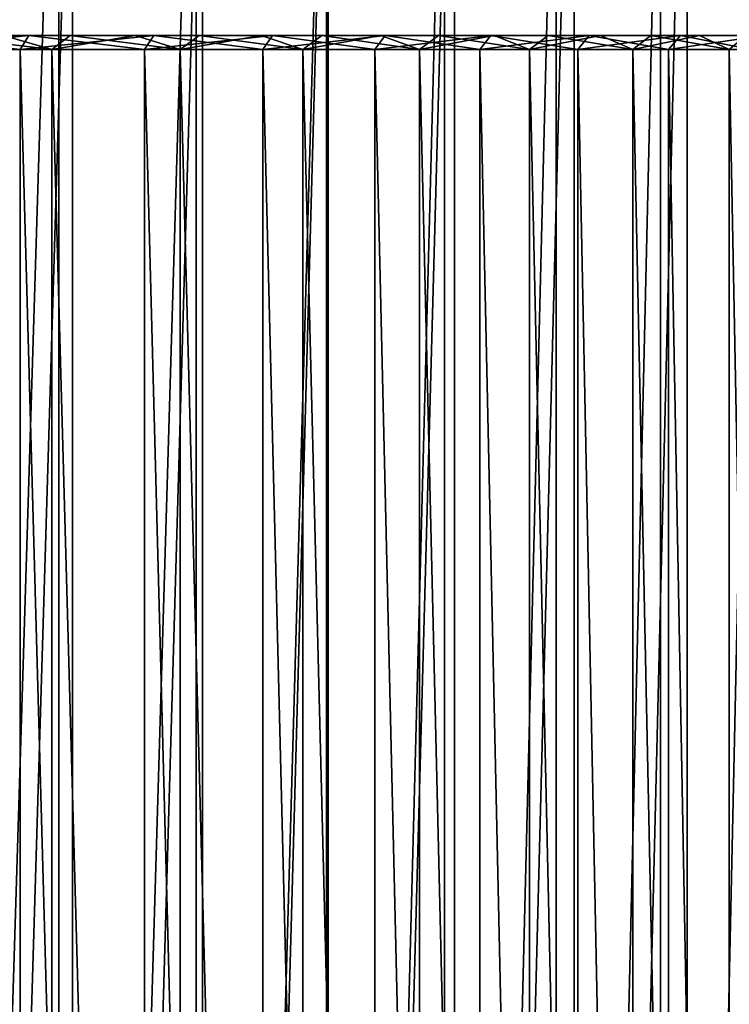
# Model space of a CAD drawing. Header units: millimetres. Extents: x -56 to 60, y -2 to 74.
# Tile 257 of 267: x 24 to 35, y 51 to 65. Entities that reach past the tile are written whole.
import ezdxf

# ---------------------------------------------------------------- set-up
doc = ezdxf.new("R2010")
doc.units = ezdxf.units.MM
doc.header["$LTSCALE"] = 127.314815
for name, color, linetype in [('145', 7, 'CONTINUOUS'), ('148', 7, 'CONTINUOUS'), ('149', 7, 'CONTINUOUS'), ('150', 7, 'CONTINUOUS'), ('2', 7, 'CONTINUOUS'), ('22', 7, 'CONTINUOUS'), ('23', 7, 'CONTINUOUS'), ('24', 7, 'CONTINUOUS'), ('25', 7, 'CONTINUOUS'), ('34', 7, 'CONTINUOUS'), ('35', 7, 'CONTINUOUS'), ('36', 7, 'CONTINUOUS'), ('37', 7, 'CONTINUOUS')]:
    doc.layers.add(name, color=color, linetype=linetype)

msp = doc.modelspace()

# ---------------------------------------------------------------- linework, layer by layer
at = {"layer": '145', "color": 7, "linetype": 'CONTINUOUS', "true_color": 0x96918c}
for points in [[(23.245, 70.5, 35.58), (25.17, 70.5, 34.245), (23.246, 6.7, 35.579), (23.245, 70.5, 35.58)], [(23.246, 6.7, 35.579), (25.17, 70.5, 34.245), (25.17, 6.7, 34.245), (23.246, 6.7, 35.579)], [(25.17, 70.5, 34.245), (27.018, 70.5, 32.806), (25.17, 6.7, 34.245), (25.17, 70.5, 34.245)], [(25.17, 6.7, 34.245), (27.018, 70.5, 32.806), (27.019, 6.7, 32.806), (25.17, 6.7, 34.245)], [(27.018, 70.5, 32.806), (28.784, 70.5, 31.268), (27.019, 6.7, 32.806), (27.018, 70.5, 32.806)], [(27.019, 6.7, 32.806), (28.784, 70.5, 31.268), (28.785, 6.7, 31.268), (27.019, 6.7, 32.806)], [(28.784, 70.5, 31.268), (30.463, 70.5, 29.635), (28.785, 6.7, 31.268), (28.784, 70.5, 31.268)], [(28.785, 6.7, 31.268), (30.463, 70.5, 29.635), (30.464, 6.7, 29.635), (28.785, 6.7, 31.268)], [(30.463, 70.5, 29.635), (32.05, 70.5, 27.912), (30.464, 6.7, 29.635), (30.463, 70.5, 29.635)], [(30.464, 6.7, 29.635), (32.05, 70.5, 27.912), (32.05, 6.7, 27.912), (30.464, 6.7, 29.635)], [(32.05, 70.5, 27.912), (33.538, 70.5, 26.104), (32.05, 6.7, 27.912), (32.05, 70.5, 27.912)], [(32.05, 6.7, 27.912), (33.538, 70.5, 26.104), (33.539, 6.7, 26.104), (32.05, 6.7, 27.912)], [(33.538, 70.5, 26.104), (34.926, 70.5, 24.217), (33.539, 6.7, 26.104), (33.538, 70.5, 26.104)], [(33.539, 6.7, 26.104), (34.926, 70.5, 24.217), (34.926, 6.7, 24.216), (33.539, 6.7, 26.104)]]:
    msp.add_3dface(points, dxfattribs=at)
at = {"layer": '148', "color": 7, "linetype": 'CONTINUOUS', "true_color": 0x96918c}
for points in [[(22.942, 6.7, 38.13), (24.973, 6.7, 36.832), (24.973, 72.5, 36.832), (22.942, 6.7, 38.13)], [(22.942, 72.5, 38.13), (22.942, 6.7, 38.13), (24.973, 72.5, 36.832), (22.942, 72.5, 38.13)], [(24.973, 6.7, 36.832), (26.93, 6.7, 35.426), (26.93, 72.5, 35.426), (24.973, 6.7, 36.832)], [(24.973, 72.5, 36.832), (24.973, 6.7, 36.832), (26.93, 72.5, 35.426), (24.973, 72.5, 36.832)], [(26.93, 6.7, 35.426), (28.809, 6.7, 33.916), (28.809, 72.5, 33.916), (26.93, 6.7, 35.426)], [(26.93, 72.5, 35.426), (26.93, 6.7, 35.426), (28.809, 72.5, 33.916), (26.93, 72.5, 35.426)], [(28.809, 6.7, 33.916), (30.603, 6.7, 32.307), (30.603, 72.5, 32.307), (28.809, 6.7, 33.916)], [(28.809, 72.5, 33.916), (28.809, 6.7, 33.916), (30.603, 72.5, 32.307), (28.809, 72.5, 33.916)], [(30.603, 6.7, 32.307), (32.307, 6.7, 30.602), (32.307, 72.5, 30.603), (30.603, 6.7, 32.307)], [(30.603, 72.5, 32.307), (30.603, 6.7, 32.307), (32.307, 72.5, 30.603), (30.603, 72.5, 32.307)], [(32.307, 6.7, 30.602), (33.916, 6.7, 28.809), (33.916, 72.5, 28.809), (32.307, 6.7, 30.602)], [(32.307, 72.5, 30.603), (32.307, 6.7, 30.602), (33.916, 72.5, 28.809), (32.307, 72.5, 30.603)], [(33.916, 6.7, 28.809), (35.426, 6.7, 26.93), (35.426, 72.5, 26.93), (33.916, 6.7, 28.809)], [(33.916, 72.5, 28.809), (33.916, 6.7, 28.809), (35.426, 72.5, 26.93), (33.916, 72.5, 28.809)]]:
    msp.add_3dface(points, dxfattribs=at)
at = {"layer": '149', "color": 7, "linetype": 'CONTINUOUS', "true_color": 0x96918c}
for points in [[(25.17, 70.5, -34.245), (23.245, 70.5, -35.58), (23.246, 6.7, -35.579), (25.17, 70.5, -34.245)], [(25.17, 6.7, -34.245), (25.17, 70.5, -34.245), (23.246, 6.7, -35.579), (25.17, 6.7, -34.245)], [(27.018, 70.5, -32.806), (25.17, 70.5, -34.245), (25.17, 6.7, -34.245), (27.018, 70.5, -32.806)], [(27.019, 6.7, -32.806), (27.018, 70.5, -32.806), (25.17, 6.7, -34.245), (27.019, 6.7, -32.806)], [(28.784, 70.5, -31.268), (27.018, 70.5, -32.806), (27.019, 6.7, -32.806), (28.784, 70.5, -31.268)], [(28.785, 6.7, -31.268), (28.784, 70.5, -31.268), (27.019, 6.7, -32.806), (28.785, 6.7, -31.268)], [(30.463, 70.5, -29.635), (28.784, 70.5, -31.268), (28.785, 6.7, -31.268), (30.463, 70.5, -29.635)], [(30.464, 6.7, -29.635), (30.463, 70.5, -29.635), (28.785, 6.7, -31.268), (30.464, 6.7, -29.635)], [(32.05, 70.5, -27.912), (30.463, 70.5, -29.635), (30.464, 6.7, -29.635), (32.05, 70.5, -27.912)], [(32.05, 6.7, -27.912), (32.05, 70.5, -27.912), (30.464, 6.7, -29.635), (32.05, 6.7, -27.912)], [(33.538, 70.5, -26.104), (32.05, 70.5, -27.912), (32.05, 6.7, -27.912), (33.538, 70.5, -26.104)], [(33.539, 6.7, -26.104), (33.538, 70.5, -26.104), (32.05, 6.7, -27.912), (33.539, 6.7, -26.104)], [(34.926, 70.5, -24.217), (33.538, 70.5, -26.104), (33.539, 6.7, -26.104), (34.926, 70.5, -24.217)], [(34.926, 6.7, -24.216), (34.926, 70.5, -24.217), (33.539, 6.7, -26.104), (34.926, 6.7, -24.216)]]:
    msp.add_3dface(points, dxfattribs=at)
at = {"layer": '150', "color": 7, "linetype": 'CONTINUOUS', "true_color": 0x96918c}
for points in [[(24.973, 6.7, -36.832), (22.942, 6.7, -38.13), (24.973, 72.5, -36.832), (24.973, 6.7, -36.832)], [(24.973, 72.5, -36.832), (22.942, 6.7, -38.13), (22.942, 72.5, -38.13), (24.973, 72.5, -36.832)], [(26.93, 6.7, -35.426), (24.973, 6.7, -36.832), (26.93, 72.5, -35.426), (26.93, 6.7, -35.426)], [(26.93, 72.5, -35.426), (24.973, 6.7, -36.832), (24.973, 72.5, -36.832), (26.93, 72.5, -35.426)], [(28.809, 6.7, -33.916), (26.93, 6.7, -35.426), (28.809, 72.5, -33.916), (28.809, 6.7, -33.916)], [(28.809, 72.5, -33.916), (26.93, 6.7, -35.426), (26.93, 72.5, -35.426), (28.809, 72.5, -33.916)], [(30.603, 6.7, -32.307), (28.809, 6.7, -33.916), (30.603, 72.5, -32.307), (30.603, 6.7, -32.307)], [(30.603, 72.5, -32.307), (28.809, 6.7, -33.916), (28.809, 72.5, -33.916), (30.603, 72.5, -32.307)], [(32.307, 6.7, -30.602), (30.603, 6.7, -32.307), (32.307, 72.5, -30.603), (32.307, 6.7, -30.602)], [(32.307, 72.5, -30.603), (30.603, 6.7, -32.307), (30.603, 72.5, -32.307), (32.307, 72.5, -30.603)], [(33.916, 6.7, -28.809), (32.307, 6.7, -30.602), (33.916, 72.5, -28.809), (33.916, 6.7, -28.809)], [(33.916, 72.5, -28.809), (32.307, 6.7, -30.602), (32.307, 72.5, -30.603), (33.916, 72.5, -28.809)], [(35.426, 6.7, -26.93), (33.916, 6.7, -28.809), (35.426, 72.5, -26.93), (35.426, 6.7, -26.93)], [(35.426, 72.5, -26.93), (33.916, 6.7, -28.809), (33.916, 72.5, -28.809), (35.426, 72.5, -26.93)]]:
    msp.add_3dface(points, dxfattribs=at)
at = {"layer": '2', "color": 7, "linetype": 'CONTINUOUS', "true_color": 0x96918c}
for points in [[(22.689, 65, 33.185), (24.187, 65, 34.091), (24.549, 65, 31.833), (22.689, 65, 33.185)], [(24.549, 65, -31.833), (23.222, 65, -34.756), (22.689, 65, -33.185), (24.549, 65, -31.833)], [(24.187, 65, -34.091), (23.222, 65, -34.756), (24.549, 65, -31.833), (24.187, 65, -34.091)], [(24.187, 65, 34.091), (25.135, 65, 33.398), (24.549, 65, 31.833), (24.187, 65, 34.091)], [(25.135, 65, -33.398), (24.187, 65, -34.091), (24.549, 65, -31.833), (25.135, 65, -33.398)], [(25.135, 65, 33.398), (26.063, 65, 32.679), (24.549, 65, 31.833), (25.135, 65, 33.398)], [(24.549, 65, 31.833), (26.063, 65, 32.679), (26.326, 65, 30.381), (24.549, 65, 31.833)], [(26.326, 65, -30.381), (25.135, 65, -33.398), (24.549, 65, -31.833), (26.326, 65, -30.381)], [(26.063, 65, -32.679), (25.135, 65, -33.398), (26.326, 65, -30.381), (26.063, 65, -32.679)], [(26.063, 65, 32.679), (26.97, 65, 31.936), (26.326, 65, 30.381), (26.063, 65, 32.679)], [(26.97, 65, -31.936), (26.063, 65, -32.679), (26.326, 65, -30.381), (26.97, 65, -31.936)], [(26.97, 65, 31.936), (27.853, 65, 31.168), (26.326, 65, 30.381), (26.97, 65, 31.936)], [(26.326, 65, 30.381), (27.853, 65, 31.168), (28.016, 65, 28.829), (26.326, 65, 30.381)], [(28.016, 65, -28.829), (26.97, 65, -31.936), (26.326, 65, -30.381), (28.016, 65, -28.829)], [(27.853, 65, -31.168), (26.97, 65, -31.936), (28.016, 65, -28.829), (27.853, 65, -31.168)], [(27.853, 65, 31.168), (28.715, 65, 30.375), (28.016, 65, 28.829), (27.853, 65, 31.168)], [(28.715, 65, -30.375), (27.853, 65, -31.168), (28.016, 65, -28.829), (28.715, 65, -30.375)], [(28.715, 65, 30.375), (29.557, 65, 29.556), (28.016, 65, 28.829), (28.715, 65, 30.375)], [(28.016, 65, 28.829), (29.557, 65, 29.556), (29.618, 65, 27.18), (28.016, 65, 28.829)], [(29.618, 65, -27.18), (28.715, 65, -30.375), (28.016, 65, -28.829), (29.618, 65, -27.18)], [(29.557, 65, -29.556), (28.715, 65, -30.375), (29.618, 65, -27.18), (29.557, 65, -29.556)], [(29.557, 65, 29.556), (30.376, 65, 28.715), (29.618, 65, 27.18), (29.557, 65, 29.556)], [(30.376, 65, -28.715), (29.557, 65, -29.556), (29.618, 65, -27.18), (30.376, 65, -28.715)], [(29.618, 65, 27.18), (30.376, 65, 28.715), (31.12, 65, 25.448), (29.618, 65, 27.18)], [(31.12, 65, -25.448), (30.376, 65, -28.715), (29.618, 65, -27.18), (31.12, 65, -25.448)], [(30.376, 65, 28.715), (31.169, 65, 27.852), (31.12, 65, 25.448), (30.376, 65, 28.715)], [(31.169, 65, -27.852), (30.376, 65, -28.715), (31.12, 65, -25.448), (31.169, 65, -27.852)], [(31.169, 65, 27.852), (31.936, 65, 26.969), (31.12, 65, 25.448), (31.169, 65, 27.852)], [(31.12, 65, 25.448), (31.936, 65, 26.969), (32.523, 65, 23.628), (31.12, 65, 25.448)], [(32.523, 65, -23.628), (31.169, 65, -27.852), (31.12, 65, -25.448), (32.523, 65, -23.628)], [(31.936, 65, -26.969), (31.169, 65, -27.852), (32.523, 65, -23.628), (31.936, 65, -26.969)], [(31.936, 65, 26.969), (32.68, 65, 26.063), (32.523, 65, 23.628), (31.936, 65, 26.969)], [(32.68, 65, -26.063), (31.936, 65, -26.969), (32.523, 65, -23.628), (32.68, 65, -26.063)], [(32.68, 65, 26.063), (33.399, 65, 25.134), (32.523, 65, 23.628), (32.68, 65, 26.063)], [(32.523, 65, 23.628), (33.399, 65, 25.134), (33.819, 65, 21.733), (32.523, 65, 23.628)], [(33.819, 65, -21.733), (32.68, 65, -26.063), (32.523, 65, -23.628), (33.819, 65, -21.733)], [(33.399, 65, -25.134), (32.68, 65, -26.063), (33.819, 65, -21.733), (33.399, 65, -25.134)], [(33.399, 65, 25.134), (34.091, 65, 24.187), (33.819, 65, 21.733), (33.399, 65, 25.134)], [(34.091, 65, -24.187), (33.399, 65, -25.134), (33.819, 65, -21.733), (34.091, 65, -24.187)], [(34.091, 65, 24.187), (34.757, 65, 23.221), (33.819, 65, 21.733), (34.091, 65, 24.187)], [(33.819, 65, 21.733), (34.757, 65, 23.221), (35.003, 65, 19.768), (33.819, 65, 21.733)], [(35.003, 65, -19.768), (34.091, 65, -24.187), (33.819, 65, -21.733), (35.003, 65, -19.768)], [(34.757, 65, -23.221), (34.091, 65, -24.187), (35.003, 65, -19.768), (34.757, 65, -23.221)]]:
    msp.add_3dface(points, dxfattribs=at)
at = {"layer": '22', "color": 7, "linetype": 'CONTINUOUS', "true_color": 0x96918c}
for points in [[(24.874, -1, -33.842), (22.972, -1, -35.161), (22.972, 64.8, -35.161), (24.874, -1, -33.842)], [(24.874, 64.8, -33.842), (24.874, -1, -33.842), (22.972, 64.8, -35.161), (24.874, 64.8, -33.842)], [(26.7, -1, -32.421), (24.874, -1, -33.842), (24.874, 64.8, -33.842), (26.7, -1, -32.421)], [(26.701, 64.8, -32.42), (26.7, -1, -32.421), (24.874, 64.8, -33.842), (26.701, 64.8, -32.42)], [(28.446, -1, -30.9), (26.7, -1, -32.421), (26.701, 64.8, -32.42), (28.446, -1, -30.9)], [(28.446, 64.8, -30.9), (28.446, -1, -30.9), (26.701, 64.8, -32.42), (28.446, 64.8, -30.9)], [(30.105, -1, -29.286), (28.446, -1, -30.9), (28.446, 64.8, -30.9), (30.105, -1, -29.286)], [(30.105, 64.8, -29.286), (30.105, -1, -29.286), (28.446, 64.8, -30.9), (30.105, 64.8, -29.286)], [(31.672, -1, -27.584), (30.105, -1, -29.286), (30.105, 64.8, -29.286), (31.672, -1, -27.584)], [(31.673, 64.8, -27.583), (31.672, -1, -27.584), (30.105, 64.8, -29.286), (31.673, 64.8, -27.583)], [(33.144, -1, -25.797), (31.672, -1, -27.584), (31.673, 64.8, -27.583), (33.144, -1, -25.797)], [(33.144, 64.8, -25.796), (33.144, -1, -25.797), (31.673, 64.8, -27.583), (33.144, 64.8, -25.796)], [(34.515, -1, -23.932), (33.144, -1, -25.797), (33.144, 64.8, -25.796), (34.515, -1, -23.932)], [(34.515, 64.8, -23.931), (34.515, -1, -23.932), (33.144, 64.8, -25.796), (34.515, 64.8, -23.931)], [(35.781, -1, -21.994), (34.515, -1, -23.932), (34.515, 64.8, -23.931), (35.781, -1, -21.994)]]:
    msp.add_3dface(points, dxfattribs=at)
at = {"layer": '23', "color": 7, "linetype": 'CONTINUOUS', "true_color": 0x96918c}
for points in [[(22.972, -1, 35.161), (24.874, -1, 33.842), (22.972, 64.8, 35.161), (22.972, -1, 35.161)], [(22.972, 64.8, 35.161), (24.874, -1, 33.842), (24.874, 64.8, 33.842), (22.972, 64.8, 35.161)], [(24.874, -1, 33.842), (26.7, -1, 32.421), (24.874, 64.8, 33.842), (24.874, -1, 33.842)], [(24.874, 64.8, 33.842), (26.7, -1, 32.421), (26.701, 64.8, 32.42), (24.874, 64.8, 33.842)], [(26.7, -1, 32.421), (28.446, -1, 30.9), (26.701, 64.8, 32.42), (26.7, -1, 32.421)], [(26.701, 64.8, 32.42), (28.446, -1, 30.9), (28.446, 64.8, 30.9), (26.701, 64.8, 32.42)], [(28.446, -1, 30.9), (30.105, -1, 29.286), (28.446, 64.8, 30.9), (28.446, -1, 30.9)], [(28.446, 64.8, 30.9), (30.105, -1, 29.286), (30.105, 64.8, 29.286), (28.446, 64.8, 30.9)], [(30.105, -1, 29.286), (31.672, -1, 27.584), (30.105, 64.8, 29.286), (30.105, -1, 29.286)], [(30.105, 64.8, 29.286), (31.672, -1, 27.584), (31.673, 64.8, 27.583), (30.105, 64.8, 29.286)], [(31.672, -1, 27.584), (33.144, -1, 25.797), (31.673, 64.8, 27.583), (31.672, -1, 27.584)], [(31.673, 64.8, 27.583), (33.144, -1, 25.797), (33.144, 64.8, 25.796), (31.673, 64.8, 27.583)], [(33.144, -1, 25.797), (34.515, -1, 23.932), (33.144, 64.8, 25.796), (33.144, -1, 25.797)], [(33.144, 64.8, 25.796), (34.515, -1, 23.932), (34.515, 64.8, 23.931), (33.144, 64.8, 25.796)], [(34.515, -1, 23.932), (35.781, -1, 21.994), (34.515, 64.8, 23.931), (34.515, -1, 23.932)], [(34.515, 64.8, 23.931), (35.781, -1, 21.994), (35.781, 64.8, 21.994), (34.515, 64.8, 23.931)]]:
    msp.add_3dface(points, dxfattribs=at)
at = {"layer": '24', "color": 7, "linetype": 'CONTINUOUS', "true_color": 0x96918c}
for points in [[(24.426, 64.8, -31.676), (22.578, 64.8, -33.019), (24.426, 1, -31.676), (24.426, 64.8, -31.676)], [(24.426, 1, -31.676), (22.578, 64.8, -33.019), (22.578, 1, -33.019), (24.426, 1, -31.676)], [(26.195, 64.8, -30.23), (24.426, 64.8, -31.676), (26.194, 1, -30.23), (26.195, 64.8, -30.23)], [(26.194, 1, -30.23), (24.426, 64.8, -31.676), (24.426, 1, -31.676), (26.194, 1, -30.23)], [(27.878, 1, -28.685), (26.195, 64.8, -30.23), (26.194, 1, -30.23), (27.878, 1, -28.685)], [(27.878, 64.8, -28.685), (26.195, 64.8, -30.23), (27.878, 1, -28.685), (27.878, 64.8, -28.685)], [(29.47, 64.8, -27.047), (27.878, 64.8, -28.685), (29.47, 1, -27.047), (29.47, 64.8, -27.047)], [(29.47, 1, -27.047), (27.878, 64.8, -28.685), (27.878, 1, -28.685), (29.47, 1, -27.047)], [(30.966, 64.8, -25.32), (29.47, 64.8, -27.047), (30.966, 1, -25.321), (30.966, 64.8, -25.32)], [(30.966, 1, -25.321), (29.47, 64.8, -27.047), (29.47, 1, -27.047), (30.966, 1, -25.321)], [(32.361, 64.8, -23.511), (30.966, 64.8, -25.32), (32.361, 1, -23.511), (32.361, 64.8, -23.511)], [(32.361, 1, -23.511), (30.966, 64.8, -25.32), (30.966, 1, -25.321), (32.361, 1, -23.511)], [(33.65, 64.8, -21.625), (32.361, 64.8, -23.511), (33.65, 1, -21.626), (33.65, 64.8, -21.625)], [(33.65, 1, -21.626), (32.361, 64.8, -23.511), (32.361, 1, -23.511), (33.65, 1, -21.626)], [(34.83, 64.8, -19.669), (33.65, 64.8, -21.625), (34.83, 1, -19.669), (34.83, 64.8, -19.669)], [(34.83, 1, -19.669), (33.65, 64.8, -21.625), (33.65, 1, -21.626), (34.83, 1, -19.669)]]:
    msp.add_3dface(points, dxfattribs=at)
at = {"layer": '25', "color": 7, "linetype": 'CONTINUOUS', "true_color": 0x96918c}
for points in [[(22.578, 64.8, 33.019), (24.426, 64.8, 31.676), (24.426, 1, 31.676), (22.578, 64.8, 33.019)], [(22.578, 1, 33.019), (22.578, 64.8, 33.019), (24.426, 1, 31.676), (22.578, 1, 33.019)], [(24.426, 64.8, 31.676), (26.195, 64.8, 30.23), (26.194, 1, 30.23), (24.426, 64.8, 31.676)], [(24.426, 1, 31.676), (24.426, 64.8, 31.676), (26.194, 1, 30.23), (24.426, 1, 31.676)], [(26.194, 1, 30.23), (26.195, 64.8, 30.23), (27.878, 1, 28.685), (26.194, 1, 30.23)], [(26.195, 64.8, 30.23), (27.878, 64.8, 28.685), (27.878, 1, 28.685), (26.195, 64.8, 30.23)], [(27.878, 64.8, 28.685), (29.47, 64.8, 27.047), (29.47, 1, 27.047), (27.878, 64.8, 28.685)], [(27.878, 1, 28.685), (27.878, 64.8, 28.685), (29.47, 1, 27.047), (27.878, 1, 28.685)], [(29.47, 64.8, 27.047), (30.966, 64.8, 25.32), (30.966, 1, 25.32), (29.47, 64.8, 27.047)], [(29.47, 1, 27.047), (29.47, 64.8, 27.047), (30.966, 1, 25.32), (29.47, 1, 27.047)], [(30.966, 64.8, 25.32), (32.361, 64.8, 23.511), (32.361, 1, 23.511), (30.966, 64.8, 25.32)], [(30.966, 1, 25.32), (30.966, 64.8, 25.32), (32.361, 1, 23.511), (30.966, 1, 25.32)], [(32.361, 64.8, 23.511), (33.65, 64.8, 21.625), (33.65, 1, 21.626), (32.361, 64.8, 23.511)], [(32.361, 1, 23.511), (32.361, 64.8, 23.511), (33.65, 1, 21.626), (32.361, 1, 23.511)], [(33.65, 64.8, 21.625), (34.83, 64.8, 19.669), (34.83, 1, 19.669), (33.65, 64.8, 21.625)], [(33.65, 1, 21.626), (33.65, 64.8, 21.625), (34.83, 1, 19.669), (33.65, 1, 21.626)]]:
    msp.add_3dface(points, dxfattribs=at)
at = {"layer": '34', "color": 7, "linetype": 'CONTINUOUS', "true_color": 0x96918c}
for points in [[(23.222, 65, 34.756), (22.972, 64.8, 35.161), (24.874, 64.8, 33.842), (23.222, 65, 34.756)], [(24.187, 65, 34.091), (23.222, 65, 34.756), (24.874, 64.8, 33.842), (24.187, 65, 34.091)], [(25.135, 65, 33.398), (24.187, 65, 34.091), (24.874, 64.8, 33.842), (25.135, 65, 33.398)], [(25.135, 65, 33.398), (24.874, 64.8, 33.842), (26.701, 64.8, 32.42), (25.135, 65, 33.398)], [(26.063, 65, 32.679), (25.135, 65, 33.398), (26.701, 64.8, 32.42), (26.063, 65, 32.679)], [(26.97, 65, 31.936), (26.063, 65, 32.679), (26.701, 64.8, 32.42), (26.97, 65, 31.936)], [(26.97, 65, 31.936), (26.701, 64.8, 32.42), (28.446, 64.8, 30.9), (26.97, 65, 31.936)], [(27.853, 65, 31.168), (26.97, 65, 31.936), (28.446, 64.8, 30.9), (27.853, 65, 31.168)], [(28.715, 65, 30.375), (27.853, 65, 31.168), (28.446, 64.8, 30.9), (28.715, 65, 30.375)], [(28.715, 65, 30.375), (28.446, 64.8, 30.9), (30.105, 64.8, 29.286), (28.715, 65, 30.375)], [(29.557, 65, 29.556), (28.715, 65, 30.375), (30.105, 64.8, 29.286), (29.557, 65, 29.556)], [(30.376, 65, 28.715), (29.557, 65, 29.556), (30.105, 64.8, 29.286), (30.376, 65, 28.715)], [(30.376, 65, 28.715), (30.105, 64.8, 29.286), (31.673, 64.8, 27.583), (30.376, 65, 28.715)], [(31.169, 65, 27.852), (30.376, 65, 28.715), (31.673, 64.8, 27.583), (31.169, 65, 27.852)], [(31.936, 65, 26.969), (31.169, 65, 27.852), (31.673, 64.8, 27.583), (31.936, 65, 26.969)], [(31.936, 65, 26.969), (31.673, 64.8, 27.583), (33.144, 64.8, 25.796), (31.936, 65, 26.969)], [(32.68, 65, 26.063), (31.936, 65, 26.969), (33.144, 64.8, 25.796), (32.68, 65, 26.063)], [(33.399, 65, 25.134), (32.68, 65, 26.063), (33.144, 64.8, 25.796), (33.399, 65, 25.134)], [(33.399, 65, 25.134), (33.144, 64.8, 25.796), (34.515, 64.8, 23.931), (33.399, 65, 25.134)], [(34.091, 65, 24.187), (33.399, 65, 25.134), (34.515, 64.8, 23.931), (34.091, 65, 24.187)], [(34.757, 65, 23.221), (34.091, 65, 24.187), (34.515, 64.8, 23.931), (34.757, 65, 23.221)], [(34.757, 65, 23.221), (34.515, 64.8, 23.931), (35.781, 64.8, 21.994), (34.757, 65, 23.221)]]:
    msp.add_3dface(points, dxfattribs=at)
at = {"layer": '35', "color": 7, "linetype": 'CONTINUOUS', "true_color": 0x96918c}
for points in [[(24.187, 65, -34.091), (24.874, 64.8, -33.842), (22.972, 64.8, -35.161), (24.187, 65, -34.091)], [(24.187, 65, -34.091), (25.135, 65, -33.398), (24.874, 64.8, -33.842), (24.187, 65, -34.091)], [(25.135, 65, -33.398), (26.063, 65, -32.679), (24.874, 64.8, -33.842), (25.135, 65, -33.398)], [(26.063, 65, -32.679), (26.701, 64.8, -32.42), (24.874, 64.8, -33.842), (26.063, 65, -32.679)], [(26.063, 65, -32.679), (26.97, 65, -31.936), (26.701, 64.8, -32.42), (26.063, 65, -32.679)], [(26.97, 65, -31.936), (27.853, 65, -31.168), (26.701, 64.8, -32.42), (26.97, 65, -31.936)], [(27.853, 65, -31.168), (28.446, 64.8, -30.9), (26.701, 64.8, -32.42), (27.853, 65, -31.168)], [(27.853, 65, -31.168), (28.715, 65, -30.375), (28.446, 64.8, -30.9), (27.853, 65, -31.168)], [(28.715, 65, -30.375), (29.557, 65, -29.556), (28.446, 64.8, -30.9), (28.715, 65, -30.375)], [(29.557, 65, -29.556), (30.105, 64.8, -29.286), (28.446, 64.8, -30.9), (29.557, 65, -29.556)], [(29.557, 65, -29.556), (30.376, 65, -28.715), (30.105, 64.8, -29.286), (29.557, 65, -29.556)], [(30.376, 65, -28.715), (31.169, 65, -27.852), (30.105, 64.8, -29.286), (30.376, 65, -28.715)], [(31.169, 65, -27.852), (31.673, 64.8, -27.583), (30.105, 64.8, -29.286), (31.169, 65, -27.852)], [(31.169, 65, -27.852), (31.936, 65, -26.969), (31.673, 64.8, -27.583), (31.169, 65, -27.852)], [(31.936, 65, -26.969), (32.68, 65, -26.063), (31.673, 64.8, -27.583), (31.936, 65, -26.969)], [(32.68, 65, -26.063), (33.144, 64.8, -25.796), (31.673, 64.8, -27.583), (32.68, 65, -26.063)], [(32.68, 65, -26.063), (33.399, 65, -25.134), (33.144, 64.8, -25.796), (32.68, 65, -26.063)], [(33.399, 65, -25.134), (34.091, 65, -24.187), (33.144, 64.8, -25.796), (33.399, 65, -25.134)], [(34.091, 65, -24.187), (34.515, 64.8, -23.931), (33.144, 64.8, -25.796), (34.091, 65, -24.187)], [(34.091, 65, -24.187), (34.757, 65, -23.221), (34.515, 64.8, -23.931), (34.091, 65, -24.187)]]:
    msp.add_3dface(points, dxfattribs=at)
at = {"layer": '36', "color": 7, "linetype": 'CONTINUOUS', "true_color": 0x96918c}
for points in [[(22.689, 65, 33.185), (24.549, 65, 31.833), (22.578, 64.8, 33.019), (22.689, 65, 33.185)], [(24.549, 65, 31.833), (24.426, 64.8, 31.676), (22.578, 64.8, 33.019), (24.549, 65, 31.833)], [(24.549, 65, 31.833), (26.326, 65, 30.381), (24.426, 64.8, 31.676), (24.549, 65, 31.833)], [(26.326, 65, 30.381), (26.195, 64.8, 30.23), (24.426, 64.8, 31.676), (26.326, 65, 30.381)], [(26.326, 65, 30.381), (28.016, 65, 28.829), (26.195, 64.8, 30.23), (26.326, 65, 30.381)], [(28.016, 65, 28.829), (27.878, 64.8, 28.685), (26.195, 64.8, 30.23), (28.016, 65, 28.829)], [(28.016, 65, 28.829), (29.618, 65, 27.18), (27.878, 64.8, 28.685), (28.016, 65, 28.829)], [(29.618, 65, 27.18), (29.47, 64.8, 27.047), (27.878, 64.8, 28.685), (29.618, 65, 27.18)], [(29.618, 65, 27.18), (31.12, 65, 25.448), (29.47, 64.8, 27.047), (29.618, 65, 27.18)], [(31.12, 65, 25.448), (30.966, 64.8, 25.32), (29.47, 64.8, 27.047), (31.12, 65, 25.448)], [(31.12, 65, 25.448), (32.523, 65, 23.628), (30.966, 64.8, 25.32), (31.12, 65, 25.448)], [(32.523, 65, 23.628), (32.361, 64.8, 23.511), (30.966, 64.8, 25.32), (32.523, 65, 23.628)], [(32.523, 65, 23.628), (33.819, 65, 21.733), (32.361, 64.8, 23.511), (32.523, 65, 23.628)], [(33.819, 65, 21.733), (33.65, 64.8, 21.625), (32.361, 64.8, 23.511), (33.819, 65, 21.733)], [(33.819, 65, 21.733), (35.003, 65, 19.768), (33.65, 64.8, 21.625), (33.819, 65, 21.733)], [(35.003, 65, 19.768), (34.83, 64.8, 19.669), (33.65, 64.8, 21.625), (35.003, 65, 19.768)]]:
    msp.add_3dface(points, dxfattribs=at)
at = {"layer": '37', "color": 7, "linetype": 'CONTINUOUS', "true_color": 0x96918c}
for points in [[(22.689, 65, -33.185), (22.578, 64.8, -33.019), (24.426, 64.8, -31.676), (22.689, 65, -33.185)], [(24.549, 65, -31.833), (22.689, 65, -33.185), (24.426, 64.8, -31.676), (24.549, 65, -31.833)], [(24.549, 65, -31.833), (24.426, 64.8, -31.676), (26.195, 64.8, -30.23), (24.549, 65, -31.833)], [(26.326, 65, -30.381), (24.549, 65, -31.833), (26.195, 64.8, -30.23), (26.326, 65, -30.381)], [(26.326, 65, -30.381), (26.195, 64.8, -30.23), (27.878, 64.8, -28.685), (26.326, 65, -30.381)], [(28.016, 65, -28.829), (26.326, 65, -30.381), (27.878, 64.8, -28.685), (28.016, 65, -28.829)], [(28.016, 65, -28.829), (27.878, 64.8, -28.685), (29.47, 64.8, -27.047), (28.016, 65, -28.829)], [(29.618, 65, -27.18), (28.016, 65, -28.829), (29.47, 64.8, -27.047), (29.618, 65, -27.18)], [(29.618, 65, -27.18), (29.47, 64.8, -27.047), (30.966, 64.8, -25.32), (29.618, 65, -27.18)], [(31.12, 65, -25.448), (29.618, 65, -27.18), (30.966, 64.8, -25.32), (31.12, 65, -25.448)], [(31.12, 65, -25.448), (30.966, 64.8, -25.32), (32.361, 64.8, -23.511), (31.12, 65, -25.448)], [(32.523, 65, -23.628), (31.12, 65, -25.448), (32.361, 64.8, -23.511), (32.523, 65, -23.628)], [(32.523, 65, -23.628), (32.361, 64.8, -23.511), (33.65, 64.8, -21.625), (32.523, 65, -23.628)], [(33.819, 65, -21.733), (32.523, 65, -23.628), (33.65, 64.8, -21.625), (33.819, 65, -21.733)], [(33.819, 65, -21.733), (33.65, 64.8, -21.625), (34.83, 64.8, -19.669), (33.819, 65, -21.733)], [(35.003, 65, -19.768), (33.819, 65, -21.733), (34.83, 64.8, -19.669), (35.003, 65, -19.768)]]:
    msp.add_3dface(points, dxfattribs=at)

doc.saveas('drawing.dxf')
